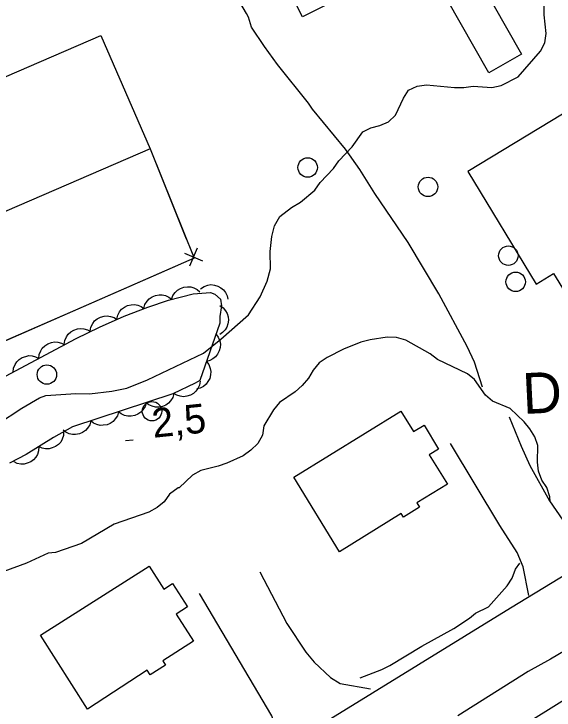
# Model space of a CAD drawing. Extents: x 336540 to 340074, y 5572036 to 5573747.
# Drawn here: x 338270.2 to 338325.8, y 5572689.7 to 5572761.3 of the extents above; entities that cross this region are included whole.
import ezdxf

# ---------------------------------------------------------------- set-up
doc = ezdxf.new("R2010")
doc.units = 0
for name, color, linetype in [('Niveau 19', 7, 'Continuous'), ('Niveau 2', 7, 'Continuous'), ('Niveau 21', 7, 'Continuous'), ('Niveau 22', 7, 'Continuous'), ('Niveau 3', 7, 'Continuous'), ('Niveau 31', 7, 'Continuous'), ('Niveau 36', 7, 'Continuous'), ('Niveau 37', 7, 'Continuous'), ('Niveau 4', 7, 'Continuous'), ('Niveau 44', 7, 'Continuous')]:
    doc.layers.add(name, color=color, linetype=linetype)

msp = doc.modelspace()

# ---------------------------------------------------------------- linework, layer by layer
at = {"layer": 'Niveau 19'}
for points in [[(338321.19, 5572719.85), (338322.43, 5572716.81), (338323.35, 5572714.85), (338325.37, 5572711.19), (338326.72, 5572709.21), (338327.63, 5572708.23), (338328.68, 5572707.45), (338329.6, 5572707.1), (338331.54, 5572706.7)], [(338323.22, 5572701.46), (338322.65, 5572704.39), (338322.04, 5572705.87), (338320.26, 5572708.67), (338315.16, 5572717.11)], [(338295.53, 5572703.88), (338298.31, 5572698.56), (338300.27, 5572695.63), (338301.12, 5572694.59), (338302.8, 5572693.01), (338303.82, 5572692.39), (338306.92, 5572691.85)], [(338296.39, 5572684.98), (338297, 5572686.67), (338297.13, 5572687.34), (338297.07, 5572688.14), (338296.77, 5572689.06), (338289.32, 5572701.67)]]:
    msp.add_lwpolyline(points, dxfattribs=at)
at = {"layer": 'Niveau 2'}
for points in [[(338268.48, 5572719.09), (338271.04, 5572720.75), (338272.86, 5572721.79), (338273.5, 5572722.05), (338276.59, 5572722.23), (338278.01, 5572722.21), (338280.29, 5572722.5), (338281.85, 5572722.8), (338283.98, 5572723.64), (338289.72, 5572726.41), (338291.52, 5572727.85), (338294.38, 5572730.35), (338295.56, 5572732.2), (338296.3, 5572733.8), (338296.62, 5572735.09), (338296.6, 5572736.88), (338296.78, 5572738.42), (338297.04, 5572739.49), (338297.61, 5572740.45), (338298.78, 5572741.38), (338299.73, 5572741.94), (338301.18, 5572743.16), (338301.73, 5572743.96), (338303.11, 5572745.4), (338303.66, 5572746.2), (338305.04, 5572747.64), (338306.14, 5572749.19), (338306.98, 5572749.6), (338307.88, 5572749.84), (338308.77, 5572750.2), (338309.49, 5572750.89), (338310.31, 5572752.66), (338310.85, 5572753.46), (338311.75, 5572753.88), (338312.71, 5572754.01), (338315.59, 5572753.73), (338316.55, 5572753.75), (338317.51, 5572753.89), (338319.43, 5572753.76), (338320.39, 5572753.95), (338322.12, 5572754.83), (338324.44, 5572757.48), (338324.87, 5572758.33), (338325.02, 5572759.3), (338324.82, 5572761.21), (338324.84, 5572763.07)], [(338325.43, 5572711.1), (338325.39, 5572711.62), (338325.09, 5572712.57), (338324.57, 5572713.34), (338324.21, 5572714.24), (338324.14, 5572715.19), (338324.16, 5572716.89), (338323.86, 5572717.78), (338323.34, 5572718.61), (338322.76, 5572719.33), (338321.32, 5572720.71), (338319.5, 5572721.46), (338318.76, 5572722.07), (338317.65, 5572723.68), (338316.91, 5572724.28), (338313.83, 5572725.73), (338313.08, 5572726.34), (338310.57, 5572727.75), (338309.61, 5572728.01), (338308.65, 5572728.04), (338306.9, 5572727.78), (338305.95, 5572727.53), (338304.16, 5572726.82), (338302.48, 5572725.94), (338301.64, 5572725.41), (338301.04, 5572724.66), (338300.55, 5572723.81), (338299.88, 5572723.06), (338299.16, 5572722.43), (338297.55, 5572721.32), (338296.94, 5572720.57), (338295.96, 5572718.92), (338295.81, 5572717.96), (338295.32, 5572717.1), (338294.6, 5572716.41), (338293.82, 5572715.83), (338292.14, 5572715.06), (338291.24, 5572714.76), (338289.45, 5572714.32), (338288.61, 5572713.85), (338287.22, 5572712.53), (338287.11, 5572712.53), (338286.22, 5572711.89), (338285.67, 5572711.09), (338284.95, 5572710.51), (338284.11, 5572710.04), (338280.53, 5572708.78), (338277.18, 5572706.79), (338274.49, 5572705.88), (338273.73, 5572705.82), (338271.5, 5572704.79), (338269.18, 5572703.91)], [(338305.85, 5572692.96), (338308.08, 5572693.83), (338308.92, 5572694.24), (338312.21, 5572696.23), (338315.5, 5572698.05), (338317.12, 5572699.1), (338317.73, 5572699.62), (338319.07, 5572700.27), (338321, 5572702.45), (338321.5, 5572703.25), (338321.87, 5572704.16), (338322.3, 5572704.79)]]:
    msp.add_lwpolyline(points, dxfattribs=at)
at = {"layer": 'Niveau 21'}
for points in [[(338357.77, 5572721.34), (338355.71, 5572720.32), (338340.31, 5572711.82), (338338.17, 5572710.38), (338321.34, 5572700.15), (338302.4, 5572688.48), (338300.58, 5572687.21), (338265.81, 5572665.53), (338263.51, 5572663.9), (338247.04, 5572653.53), (338233.24, 5572643.76), (338228.69, 5572639.67), (338226.46, 5572636.52), (338223.98, 5572631.17), (338223.35, 5572626.38), (338223.33, 5572622.66), (338224.49, 5572615.76), (338226.93, 5572606.02)], [(338341.63, 5572704.43), (338325.46, 5572694.9), (338323.15, 5572693.62), (338315.91, 5572689.06)]]:
    msp.add_lwpolyline(points, dxfattribs=at)
at = {"layer": 'Niveau 22'}
msp.add_lwpolyline([(338318.46, 5572722.91), (338317.63, 5572725.48), (338316.87, 5572727.09), (338313.98, 5572732.49), (338310.8, 5572737.8), (338307.38, 5572742.85), (338305.82, 5572745.32), (338304.36, 5572747.39), (338300.96, 5572751.51), (338300.55, 5572752.15), (338297.35, 5572756.13), (338296.02, 5572757.96), (338294.69, 5572759.97), (338294.37, 5572760.97), (338294.17, 5572761.36), (338291.78, 5572765.41), (338288.91, 5572769.69), (338288.17, 5572771.11), (338288.08, 5572771.78)], dxfattribs=at)
at = {"layer": 'Niveau 3'}
msp.add_line((338281.7, 5572717.41), (338282.49, 5572717.49), dxfattribs=at)
at = {"layer": 'Niveau 31'}
for points in [[(338316.74, 5572769.44), (338299.92, 5572761.02), (338297.98, 5572764.9), (338314.8, 5572773.31), (338316.74, 5572769.44)], [(338319.12, 5572755.26), (338314.74, 5572762.95), (338318.11, 5572764.86), (338322.48, 5572757.17), (338319.12, 5572755.26)], [(338284.23, 5572747.44), (338260.79, 5572737.3), (338255.74, 5572748.97), (338279.18, 5572759.11), (338284.23, 5572747.44)], [(338316.95, 5572745.1), (338323.97, 5572733.49), (338325.78, 5572734.59), (338326.96, 5572732.64), (338331.22, 5572735.22), (338330.13, 5572737.02), (338333.81, 5572739.25), (338326.69, 5572751), (338316.95, 5572745.1)], [(338303.75, 5572705.95), (338299.02, 5572713.62), (338310.05, 5572720.42), (338311.34, 5572718.32), (338312.44, 5572718.99), (338313.94, 5572716.53), (338312.98, 5572715.94), (338314.84, 5572712.92), (338311.71, 5572710.99), (338311.99, 5572710.54), (338310.34, 5572709.52), (338310.1, 5572709.9), (338303.75, 5572705.95)], [(338277.8, 5572689.75), (338272.96, 5572697.37), (338284.14, 5572704.47), (338285.64, 5572702.1), (338286.55, 5572702.68), (338288.09, 5572700.27), (338286.92, 5572699.52), (338288.69, 5572696.76), (338285.53, 5572694.73), (338285.82, 5572694.28), (338284.26, 5572693.27), (338283.95, 5572693.75), (338277.8, 5572689.75)]]:
    msp.add_lwpolyline(points, dxfattribs=at)
at = {"layer": 'Niveau 36'}
for centre in [(338300.459, 5572745.511), (338312.849, 5572743.511), (338321.119, 5572736.431), (338321.879, 5572733.741), (338273.609, 5572724.191), (338284.429, 5572720.421)]:
    msp.add_circle(centre, 1, dxfattribs=at)
at = {"layer": 'Niveau 37'}
for p, q in [((338287.79, 5572736.7), (338289.63, 5572735.91)), ((338288.32, 5572735.39), (338289.1, 5572737.23))]:
    msp.add_line(p, q, dxfattribs=at)
for points in [[(338284.23, 5572747.44), (338288.76, 5572736.18), (338252.57, 5572720.34), (338242.73, 5572743.29), (338255.74, 5572748.97)], [(338284.23, 5572747.44), (338287.96, 5572738.16)], [(338287.05, 5572735.43), (338277.89, 5572731.42)], [(338277.89, 5572731.42), (338268.73, 5572727.41)]]:
    msp.add_lwpolyline(points, dxfattribs=at)
at = {"layer": 'Niveau 4'}
msp.add_lwpolyline([(338368.64, 5572705.94), (338365.04, 5572711.21), (338363.44, 5572713.01), (338363.08, 5572713.34), (338361.58, 5572712.93), (338361.41, 5572712.74), (338348.57, 5572704.39), (338345.94, 5572702.59), (338342.81, 5572700.74), (338341.49, 5572699.84), (338338.21, 5572697.83), (338336.87, 5572697.11), (338335.73, 5572696.19), (338334.08, 5572695.46), (338330.46, 5572692.93), (338318.76, 5572685.63)], dxfattribs=at)
at = {"layer": 'Niveau 44'}
for points in [[(338286.45, 5572731.92), (338286.59, 5572732.32), (338286.83, 5572732.65), (338287.06, 5572732.89), (338287.36, 5572733.06), (338287.71, 5572733.19), (338288.09, 5572733.22), (338288.42, 5572733.22), (338288.75, 5572733.11), (338289.08, 5572732.94), (338289.35, 5572732.7)], [(338289.44, 5572733.03), (338289.79, 5572733.26), (338290.17, 5572733.39), (338290.5, 5572733.45), (338290.85, 5572733.41), (338291.2, 5572733.31), (338291.53, 5572733.11), (338291.79, 5572732.92), (338292, 5572732.63), (338292.16, 5572732.3), (338292.24, 5572731.95)], [(338268.84, 5572723.75), (338276.62, 5572727.9), (338279.03, 5572729.09), (338281.58, 5572730.2), (338284, 5572731.14), (338286.14, 5572731.84), (338288.68, 5572732.52), (338290.47, 5572732.63), (338290.91, 5572732.46), (338291.48, 5572731.97), (338291.59, 5572731.26), (338291.4, 5572730.18), (338291.4, 5572729.49), (338289.35, 5572723.6)], [(338283.6, 5572731.01), (338283.71, 5572731.41), (338283.93, 5572731.75), (338284.15, 5572732), (338284.44, 5572732.19), (338284.78, 5572732.34), (338285.16, 5572732.39), (338285.49, 5572732.41), (338285.83, 5572732.32), (338286.16, 5572732.16), (338286.45, 5572731.94)], [(338280.81, 5572729.9), (338280.9, 5572730.31), (338281.1, 5572730.66), (338281.3, 5572730.92), (338281.59, 5572731.13), (338281.92, 5572731.29), (338282.29, 5572731.37), (338282.62, 5572731.4), (338282.96, 5572731.33), (338283.31, 5572731.19), (338283.6, 5572730.99)], [(338291.4, 5572731.32), (338291.75, 5572731.08), (338292, 5572730.77), (338292.17, 5572730.49), (338292.26, 5572730.15), (338292.3, 5572729.78), (338292.23, 5572729.4), (338292.14, 5572729.09), (338291.95, 5572728.79), (338291.7, 5572728.52), (338291.4, 5572728.32)], [(338278.07, 5572728.67), (338278.15, 5572729.08), (338278.33, 5572729.44), (338278.52, 5572729.71), (338278.8, 5572729.93), (338279.12, 5572730.11), (338279.5, 5572730.2), (338279.82, 5572730.24), (338280.17, 5572730.18), (338280.52, 5572730.06), (338280.82, 5572729.87)], [(338275.4, 5572727.3), (338275.46, 5572727.71), (338275.63, 5572728.08), (338275.8, 5572728.36), (338276.07, 5572728.59), (338276.38, 5572728.78), (338276.75, 5572728.89), (338277.07, 5572728.95), (338277.42, 5572728.91), (338277.78, 5572728.8), (338278.09, 5572728.63)], [(338291.01, 5572728.38), (338291.26, 5572728.05), (338291.4, 5572727.67), (338291.47, 5572727.34), (338291.45, 5572726.99), (338291.35, 5572726.63), (338291.17, 5572726.3), (338290.98, 5572726.03), (338290.7, 5572725.82), (338290.38, 5572725.64), (338290.03, 5572725.55)], [(338272.77, 5572725.85), (338272.82, 5572726.26), (338272.97, 5572726.64), (338273.14, 5572726.92), (338273.4, 5572727.16), (338273.71, 5572727.36), (338274.07, 5572727.48), (338274.39, 5572727.55), (338274.74, 5572727.52), (338275.1, 5572727.43), (338275.42, 5572727.26)], [(338270.13, 5572724.44), (338270.17, 5572724.85), (338270.33, 5572725.23), (338270.5, 5572725.51), (338270.75, 5572725.75), (338271.06, 5572725.95), (338271.43, 5572726.07), (338271.75, 5572726.14), (338272.1, 5572726.11), (338272.45, 5572726.02), (338272.77, 5572725.85)], [(338290.03, 5572725.55), (338290.28, 5572725.22), (338290.42, 5572724.83), (338290.49, 5572724.51), (338290.46, 5572724.16), (338290.37, 5572723.8), (338290.18, 5572723.47), (338290, 5572723.2), (338289.72, 5572722.98), (338289.39, 5572722.81), (338289.04, 5572722.72)], [(338289.35, 5572723.6), (338288.89, 5572723.3), (338286.56, 5572722.2), (338276.24, 5572718.8), (338274.28, 5572717.7), (338271.49, 5572715.98), (338269.75, 5572715.07)], [(338289.39, 5572723.53), (338289.32, 5572723.12), (338289.15, 5572722.76), (338288.96, 5572722.48), (338288.7, 5572722.25), (338288.38, 5572722.07), (338288.01, 5572721.96), (338287.69, 5572721.91), (338287.34, 5572721.96), (338286.98, 5572722.07), (338286.67, 5572722.25)], [(338286.68, 5572722.24), (338286.57, 5572721.84), (338286.35, 5572721.5), (338286.13, 5572721.24), (338285.84, 5572721.05), (338285.5, 5572720.91), (338285.12, 5572720.85), (338284.79, 5572720.83), (338284.45, 5572720.93), (338284.12, 5572721.08), (338283.83, 5572721.3)], [(338283.83, 5572721.3), (338283.72, 5572720.9), (338283.5, 5572720.56), (338283.28, 5572720.31), (338282.99, 5572720.11), (338282.65, 5572719.97), (338282.27, 5572719.91), (338281.94, 5572719.9), (338281.6, 5572719.99), (338281.27, 5572720.14), (338280.98, 5572720.36)], [(338280.98, 5572720.36), (338280.87, 5572719.96), (338280.65, 5572719.62), (338280.43, 5572719.37), (338280.14, 5572719.17), (338279.8, 5572719.03), (338279.42, 5572718.97), (338279.09, 5572718.96), (338278.75, 5572719.05), (338278.42, 5572719.2), (338278.13, 5572719.42)], [(338278.13, 5572719.42), (338278.02, 5572719.02), (338277.8, 5572718.68), (338277.58, 5572718.43), (338277.29, 5572718.24), (338276.95, 5572718.09), (338276.57, 5572718.03), (338276.24, 5572718.02), (338275.9, 5572718.11), (338275.57, 5572718.26), (338275.28, 5572718.48)], [(338275.33, 5572718.35), (338275.32, 5572717.93), (338275.18, 5572717.55), (338275.03, 5572717.25), (338274.79, 5572717), (338274.49, 5572716.78), (338274.14, 5572716.64), (338273.83, 5572716.55), (338273.47, 5572716.56), (338273.11, 5572716.63), (338272.78, 5572716.78)], [(338272.78, 5572716.78), (338272.76, 5572716.36), (338272.63, 5572715.97), (338272.48, 5572715.68), (338272.24, 5572715.43), (338271.94, 5572715.21), (338271.58, 5572715.06), (338271.27, 5572714.97), (338270.92, 5572714.98), (338270.56, 5572715.05), (338270.23, 5572715.2)]]:
    msp.add_lwpolyline(points, dxfattribs=at)

# ---------------------------------------------------------------- texts
at = {"layer": 'Niveau 3'}
msp.add_text('2,5    ', height=3, rotation=5.88941, dxfattribs=at).set_placement((338284.57, 5572717.68))
at = {"layer": 'Niveau 31'}
msp.add_text('DE BANDE', height=4.2, rotation=2.78375, dxfattribs=at).set_placement((338322.67, 5572720.13))

doc.saveas('drawing.dxf')
